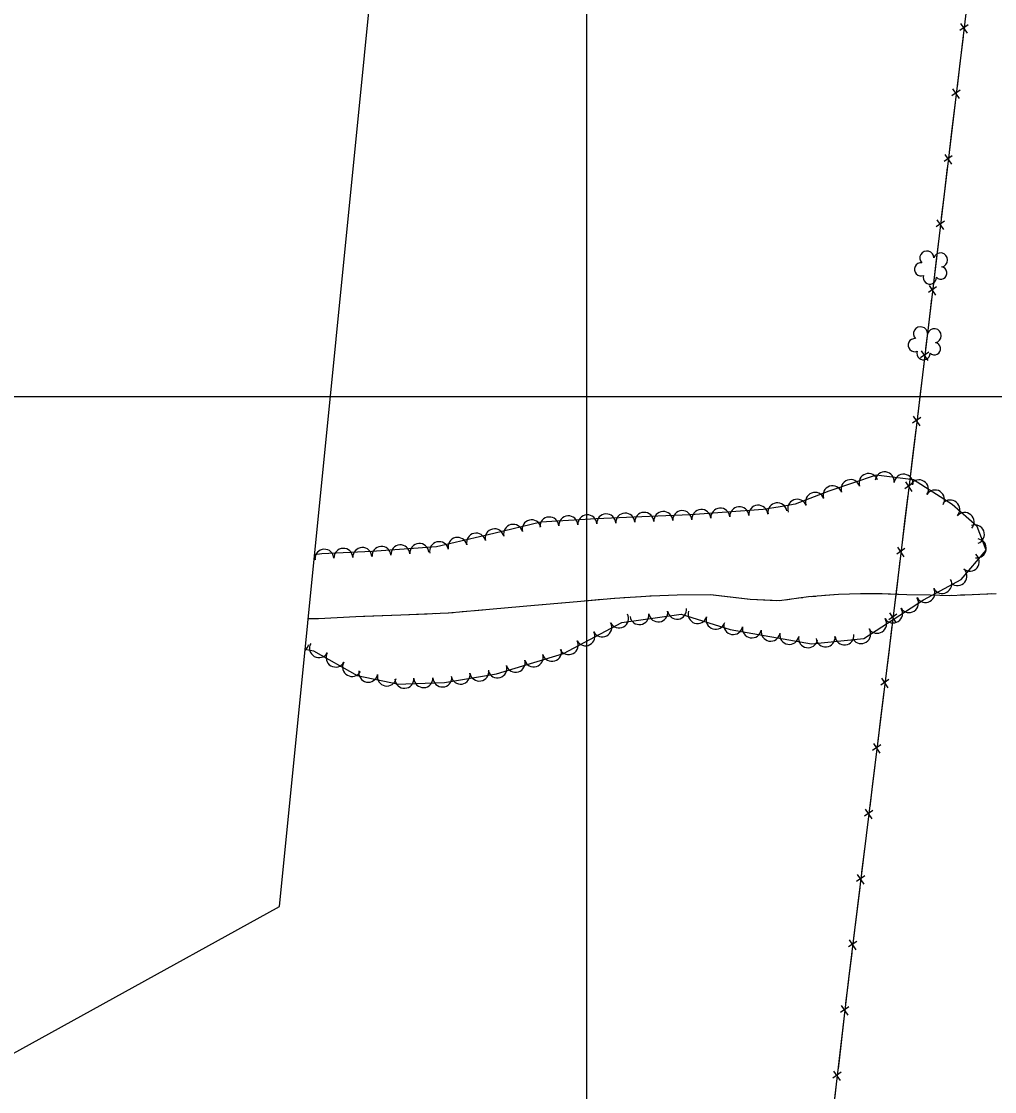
# Model space of a CAD drawing. Extents: x 353423 to 364002, y 127000 to 201942.
# Drawn here: x 360761 to 361172.5, y 138706.1 to 139158.6 of the extents above; entities that cross this region are included whole.
import ezdxf

# ---------------------------------------------------------------- set-up
doc = ezdxf.new("R2010")
doc.units = 0
for name, color, linetype in [('E_DTM_SlopeBottom', 7, 'Continuous'), ('E_FEN_Generic', 7, 'Continuous'), ('E_LAND_TreeLine', 7, 'Continuous'), ('E_RDWY_Gravel', 7, 'Continuous'), ('E_STRUCT_WingWall', 7, 'Continuous')]:
    doc.layers.add(name, color=color, linetype=linetype)

msp = doc.modelspace()

# ---------------------------------------------------------------- linework, layer by layer
at = {"layer": 'E_DTM_SlopeBottom'}
for p, q in [((361161.25, 139157.17), (361157.76, 139154.77)), ((361158.05, 139157.73), (361160.83, 139153.65)), ((361157.93, 139129.49), (361154.44, 139127.09)), ((361154.73, 139130.04), (361157.5, 139125.96)), ((361154.6, 139101.8), (361151.12, 139099.4)), ((361151.4, 139102.36), (361154.18, 139098.28)), ((361148.08, 139074.67), (361150.85, 139070.59)), ((361151.28, 139074.12), (361147.79, 139071.72)), ((361147.95, 139046.43), (361144.47, 139044.03)), ((361144.75, 139046.99), (361147.53, 139042.91)), ((361144.62, 139018.75), (361141.14, 139016.35)), ((361141.43, 139019.3), (361144.2, 139015.22)), ((361141.3, 138991.06), (361137.81, 138988.66)), ((361138.1, 138991.62), (361140.88, 138987.54)), ((361137.93, 138963.38), (361134.45, 138960.98)), ((361134.74, 138963.94), (361137.51, 138959.86)), ((361134.57, 138935.7), (361131.08, 138933.3)), ((361131.37, 138936.26), (361134.14, 138932.17)), ((361131.2, 138908.02), (361127.71, 138905.62)), ((361128, 138908.58), (361130.77, 138904.5)), ((361127.81, 138880.34), (361124.32, 138877.95)), ((361124.61, 138880.9), (361127.38, 138876.82)), ((361124.4, 138852.67), (361120.91, 138850.28)), ((361121.2, 138853.23), (361123.97, 138849.14)), ((361117.8, 138825.56), (361120.56, 138821.47)), ((361120.99, 138824.99), (361117.5, 138822.6)), ((361117.58, 138797.32), (361114.09, 138794.93)), ((361114.39, 138797.88), (361117.15, 138793.79)), ((361114.17, 138769.64), (361110.68, 138767.25)), ((361110.98, 138770.21), (361113.74, 138766.12)), ((361110.84, 138741.97), (361107.36, 138739.56)), ((361107.64, 138742.51), (361110.42, 138738.44)), ((361107.6, 138714.27), (361104.12, 138711.86)), ((361104.4, 138714.82), (361107.18, 138710.75))]:
    msp.add_line(p, q, dxfattribs=at)
for points in [[(361305.24, 140358.87), (361282.1, 140172.28), (361265.53, 140040.7), (361252.25, 139929.56), (361234.39, 139781.9), (361220.2, 139657.56), (361203.66, 139524.34), (361190.54, 139413.1), (361174.58, 139281.01), (361157.48, 139138.39), (361139.41, 138987.97), (361128.03, 138894.44), (361110.72, 138753.85), (361097.47, 138640.69), (361084.09, 138537.64), (361071.17, 138421.1)], [(361159.13, 139152.13), (361157.78, 139140.88)], [(361157.78, 139140.88), (361157.48, 139138.39), (361156.6, 139130.99)], [(361155.81, 139124.45), (361154.46, 139113.2)], [(361154.46, 139113.2), (361153.27, 139103.3)], [(361152.48, 139096.76), (361151.13, 139085.51)], [(361151.13, 139085.51), (361149.94, 139075.62)], [(361149.16, 139069.08), (361147.81, 139057.83)], [(361147.81, 139057.83), (361146.62, 139047.93)], [(361145.83, 139041.39), (361144.48, 139030.14)], [(361144.48, 139030.14), (361143.29, 139020.25)], [(361142.51, 139013.71), (361141.16, 139002.46)], [(361141.16, 139002.46), (361139.97, 138992.56)], [(361139.18, 138986.02), (361137.81, 138974.77)], [(361137.81, 138974.77), (361136.6, 138964.88)], [(361135.81, 138958.34), (361134.44, 138947.1)], [(361134.44, 138947.1), (361133.24, 138937.2)], [(361132.44, 138930.66), (361131.07, 138919.42)], [(361131.07, 138919.42), (361129.87, 138909.52)], [(361129.07, 138902.98), (361128.03, 138894.44), (361127.7, 138891.74)], [(361127.7, 138891.74), (361126.48, 138881.85)], [(361125.68, 138875.31), (361124.29, 138864.06)], [(361124.29, 138864.06), (361123.07, 138854.17)], [(361122.27, 138847.63), (361120.88, 138836.39)], [(361120.88, 138836.39), (361119.66, 138826.49)], [(361118.86, 138819.96), (361117.48, 138808.71)], [(361117.48, 138808.71), (361116.26, 138798.82)], [(361115.45, 138792.28), (361114.07, 138781.04)], [(361114.07, 138781.04), (361112.85, 138771.15)], [(361112.04, 138764.61), (361110.72, 138753.85), (361110.66, 138753.36)], [(361110.66, 138753.36), (361109.5, 138743.46)], [(361108.73, 138736.92), (361107.42, 138725.67)], [(361107.42, 138725.67), (361106.26, 138715.77)], [(361105.49, 138709.23), (361104.17, 138697.97)]]:
    msp.add_lwpolyline(points, dxfattribs=at)
at = {"layer": 'E_FEN_Generic'}
msp.add_lwpolyline([(360880.97, 138893.14), (360884.55, 138892.47), (360902.94, 138882.04), (360920.56, 138878.43), (360923.47, 138878.57), (360939.94, 138879.14), (360961.87, 138882.76), (360990.18, 138891.34), (361014.81, 138904.38), (361040, 138907.98), (361060.72, 138901.46), (361095, 138895.39), (361117.15, 138897.74), (361142.38, 138914.08), (361158.36, 138922.69), (361168.91, 138935.08), (361165.08, 138945.09), (361154.55, 138954.3), (361138.18, 138964.7), (361122.36, 138966.71), (361102.35, 138959.92), (361088.12, 138954.46), (361081.85, 138953.34), (361074.66, 138952.28), (361059.26, 138951.09), (361043.92, 138950), (361026.49, 138949.2), (361003.94, 138948.26), (360980.57, 138946.94), (360960.76, 138942.11), (360936.48, 138936.5), (360909.14, 138934.41), (360888.02, 138933.47), (360884.94, 138932.99)], dxfattribs=at)
for centre, radius, start, end in [((361143.83, 139058.54), 2.97, 1.61, 222.8439), ((361149.63, 139057.74), 2.97, 279.2608, 162.2341), ((361141.39, 139053.76), 2.78, 84.5809, 292.3539), ((361149.74, 139052.22), 2.61, 223.966, 81.8986), ((361145.08, 139050.29), 2.78, 161.2579, 2.2689), ((361141.15, 139026.5), 2.97, 1.61, 222.8439), ((361138.71, 139021.71), 2.78, 84.5809, 292.3539), ((361146.95, 139025.7), 2.97, 279.2608, 162.2341), ((361147.06, 139020.17), 2.61, 223.966, 81.8986), ((361142.4, 139018.25), 2.78, 161.2579, 2.2689), ((361119.16, 138963.41), 4.02, 18.7452, 198.7299), ((361126.01, 138964.13), 4.02, 352.7605, 172.7452), ((361133.98, 138963.12), 4.02, 352.7605, 172.7452), ((361103.94, 138958.24), 4.02, 18.7452, 198.7299), ((361111.55, 138960.83), 4.02, 18.7452, 198.7299), ((361140.49, 138960.74), 4.02, 327.5988, 147.5834), ((361096.51, 138955.43), 4.02, 21.0182, 201.0029), ((361147.27, 138956.43), 4.02, 327.5988, 147.5834), ((361048.48, 138948.22), 4.02, 4.0643, 184.049), ((361056.49, 138948.79), 4.02, 4.0643, 184.049), ((361064.52, 138949.39), 4.02, 4.4129, 184.3976), ((361072.53, 138950), 4.02, 4.4129, 184.3976), ((361080.65, 138951.04), 4.02, 8.4118, 188.3965), ((361089, 138952.55), 4.02, 21.0182, 201.0029), ((361153.73, 138952.23), 4.02, 318.8163, 138.801), ((360976.71, 138943.84), 4.02, 13.7162, 193.7008), ((360984.24, 138945.04), 4.02, 3.2335, 183.2182), ((360992.26, 138945.5), 4.02, 3.2335, 183.2182), ((361000.28, 138945.95), 4.02, 3.2335, 183.2182), ((361008.28, 138946.34), 4.02, 2.4023, 182.387), ((361016.31, 138946.67), 4.02, 2.4023, 182.387), ((361024.34, 138947.01), 4.02, 2.4023, 182.387), ((361032.38, 138947.37), 4.02, 2.635, 182.6196), ((361040.4, 138947.74), 4.02, 2.635, 182.6196), ((361159.78, 138946.94), 4.02, 318.8163, 138.801), ((360961.07, 138940.03), 4.02, 13.0178, 193.0025), ((360968.91, 138941.93), 4.02, 13.7162, 193.7008), ((361164.13, 138941.7), 4.02, 290.9461, 110.9308), ((360937.58, 138934.6), 4.02, 13.0178, 193.0025), ((360945.41, 138936.41), 4.02, 13.0178, 193.0025), ((360953.24, 138938.22), 4.02, 13.0178, 193.0025), ((361164.95, 138935.8), 4.02, 262.2661, 82.2508), ((360889.1, 138931.41), 4.02, 2.5514, 182.5361), ((360897.13, 138931.77), 4.02, 2.5514, 182.5361), ((360905.16, 138932.13), 4.02, 2.5514, 182.5361), ((360913.25, 138932.61), 4.02, 4.3831, 184.3678), ((360921.26, 138933.23), 4.02, 4.3831, 184.3678), ((360929.27, 138933.84), 4.02, 4.3831, 184.3678), ((360881.38, 138930.3), 4.02, 8.8918, 29.719), ((361162, 138930.21), 4.02, 229.6122, 49.5968), ((361156.79, 138924.09), 4.02, 229.6122, 49.5968), ((361150.33, 138920.76), 4.02, 208.295, 28.2796), ((361143.26, 138916.95), 4.02, 208.295, 28.2796), ((361136.28, 138912.64), 4.02, 212.9602, 32.9448), ((361013.68, 138906.16), 4.02, 207.9017, 27.8864), ((361022.3, 138907.57), 4.02, 188.1543, 8.139), ((361030.26, 138908.71), 4.02, 188.1543, 8.139), ((361038.21, 138909.85), 4.02, 188.1543, 8.139), ((361046.86, 138908.03), 4.02, 162.518, 342.5027), ((361129.53, 138908.27), 4.02, 212.9602, 32.9448), ((361006.58, 138902.4), 4.02, 207.9017, 27.8864), ((361054.53, 138905.61), 4.02, 162.518, 342.5027), ((361061.95, 138903.37), 4.02, 169.981, 349.9657), ((361069.87, 138901.97), 4.02, 169.981, 349.9657), ((361122.79, 138903.9), 4.02, 212.9602, 32.9448), ((360999.47, 138898.64), 4.02, 207.9017, 27.8864), ((361077.78, 138900.57), 4.02, 169.981, 349.9657), ((361085.69, 138899.18), 4.02, 169.981, 349.9657), ((361093.61, 138897.78), 4.02, 169.981, 349.9657), ((361100.99, 138898.14), 4.02, 186.0459, 6.0306), ((361108.99, 138898.99), 4.02, 186.0459, 6.0306), ((361116.05, 138899.53), 4.02, 212.9602, 32.9448), ((360878.43, 138895.76), 4.02, 308.137, 349.3809), ((360886.82, 138893.6), 4.02, 150.448, 330.4327), ((360992.37, 138894.88), 4.02, 207.9017, 27.8864), ((360893.81, 138889.64), 4.02, 150.448, 330.4327), ((360977.63, 138889.73), 4.02, 196.8653, 16.85), ((360985.32, 138892.06), 4.02, 196.8653, 16.85), ((360900.8, 138885.68), 4.02, 150.448, 330.4327), ((360954.61, 138883.69), 4.02, 189.3801, 9.3648), ((360962.24, 138885.07), 4.02, 196.8653, 16.85), ((360969.94, 138887.4), 4.02, 196.8653, 16.85), ((360907.66, 138883.22), 4.02, 168.4148, 348.3994), ((360915.53, 138881.61), 4.02, 168.4148, 348.3994), ((360922.92, 138880.65), 4.02, 182.8061, 2.7908), ((360930.98, 138880.94), 4.02, 181.9922, 1.9769), ((360939.01, 138881.21), 4.02, 181.9922, 1.9769), ((360946.68, 138882.39), 4.02, 189.3801, 9.3648)]:
    msp.add_arc(centre, radius, start, end, dxfattribs=at)
at = {"layer": 'E_LAND_TreeLine'}
for p, q in [((361000, 138000), (361000, 141000)), ((360000, 139000), (364000, 139000)), ((360000, 139000), (363500, 139000)), ((361000, 136000), (361000, 139000))]:
    msp.add_line(p, q, dxfattribs=at)
at = {"layer": 'E_RDWY_Gravel'}
msp.add_lwpolyline([(360124.36, 138372.85), (360870.1, 138784.38), (361025.95, 140345.11)], dxfattribs=at)
at = {"layer": 'E_STRUCT_WingWall'}
for points in [[(360882.26, 138906.08), (360886.64, 138906.1), (360902.33, 138906.97), (360921.43, 138907.71), (360941.41, 138908.52), (360960.41, 138910.26), (360977.89, 138911.84), (360996.01, 138913.29), (361011.75, 138914.79), (361027.31, 138915.7), (361038.2, 138916.2), (361052.2, 138916.25), (361069.08, 138914.25), (361081.57, 138913.76), (361093.79, 138915.4), (361106.45, 138916.41), (361115.72, 138916.75), (361124.87, 138916.7), (361135.38, 138916.28), (361145.25, 138916.21), (361153.47, 138915.9), (361159.7, 138916.18), (361166.28, 138916.47), (361173.19, 138916.74)], [(361026.74, 138915.67), (361027.31, 138915.7), (361038.2, 138916.2), (361052.2, 138916.25), (361053.61, 138916.09)], [(361053.61, 138916.09), (361069.08, 138914.25), (361080.38, 138913.81)], [(361100.64, 138915.95), (361106.45, 138916.41), (361115.72, 138916.75), (361124.87, 138916.7), (361127.5, 138916.6)], [(361127.5, 138916.6), (361135.38, 138916.28), (361145.25, 138916.21), (361153.47, 138915.9), (361154.36, 138915.94)], [(361158.06, 138916.11), (361159.7, 138916.18), (361159.91, 138916.19)], [(361163.62, 138916.35), (361165.47, 138916.43)], [(361169.17, 138916.58), (361171.01, 138916.65)], [(360952.84, 138909.57), (360960.41, 138910.26), (360977.89, 138911.84), (360979.62, 138911.98)], [(360979.62, 138911.98), (360996.01, 138913.29), (361006.4, 138914.28)], [(361010.09, 138914.64), (361011.75, 138914.79), (361011.94, 138914.8)], [(361015.64, 138915.02), (361017.49, 138915.13)], [(361021.19, 138915.35), (361023.04, 138915.45)], [(361084.06, 138914.1), (361085.9, 138914.34)], [(361089.58, 138914.83), (361091.41, 138915.08)], [(361095.1, 138915.5), (361096.94, 138915.65)], [(360882.26, 138906.08), (360886.64, 138906.1), (360902.33, 138906.97), (360905.65, 138907.1)], [(360905.65, 138907.1), (360921.43, 138907.71), (360932.51, 138908.16)], [(360936.21, 138908.31), (360938.07, 138908.39)], [(360941.77, 138908.56), (360943.61, 138908.73)], [(360947.3, 138909.06), (360949.15, 138909.23)]]:
    msp.add_lwpolyline(points, dxfattribs=at)

doc.saveas('drawing.dxf')
